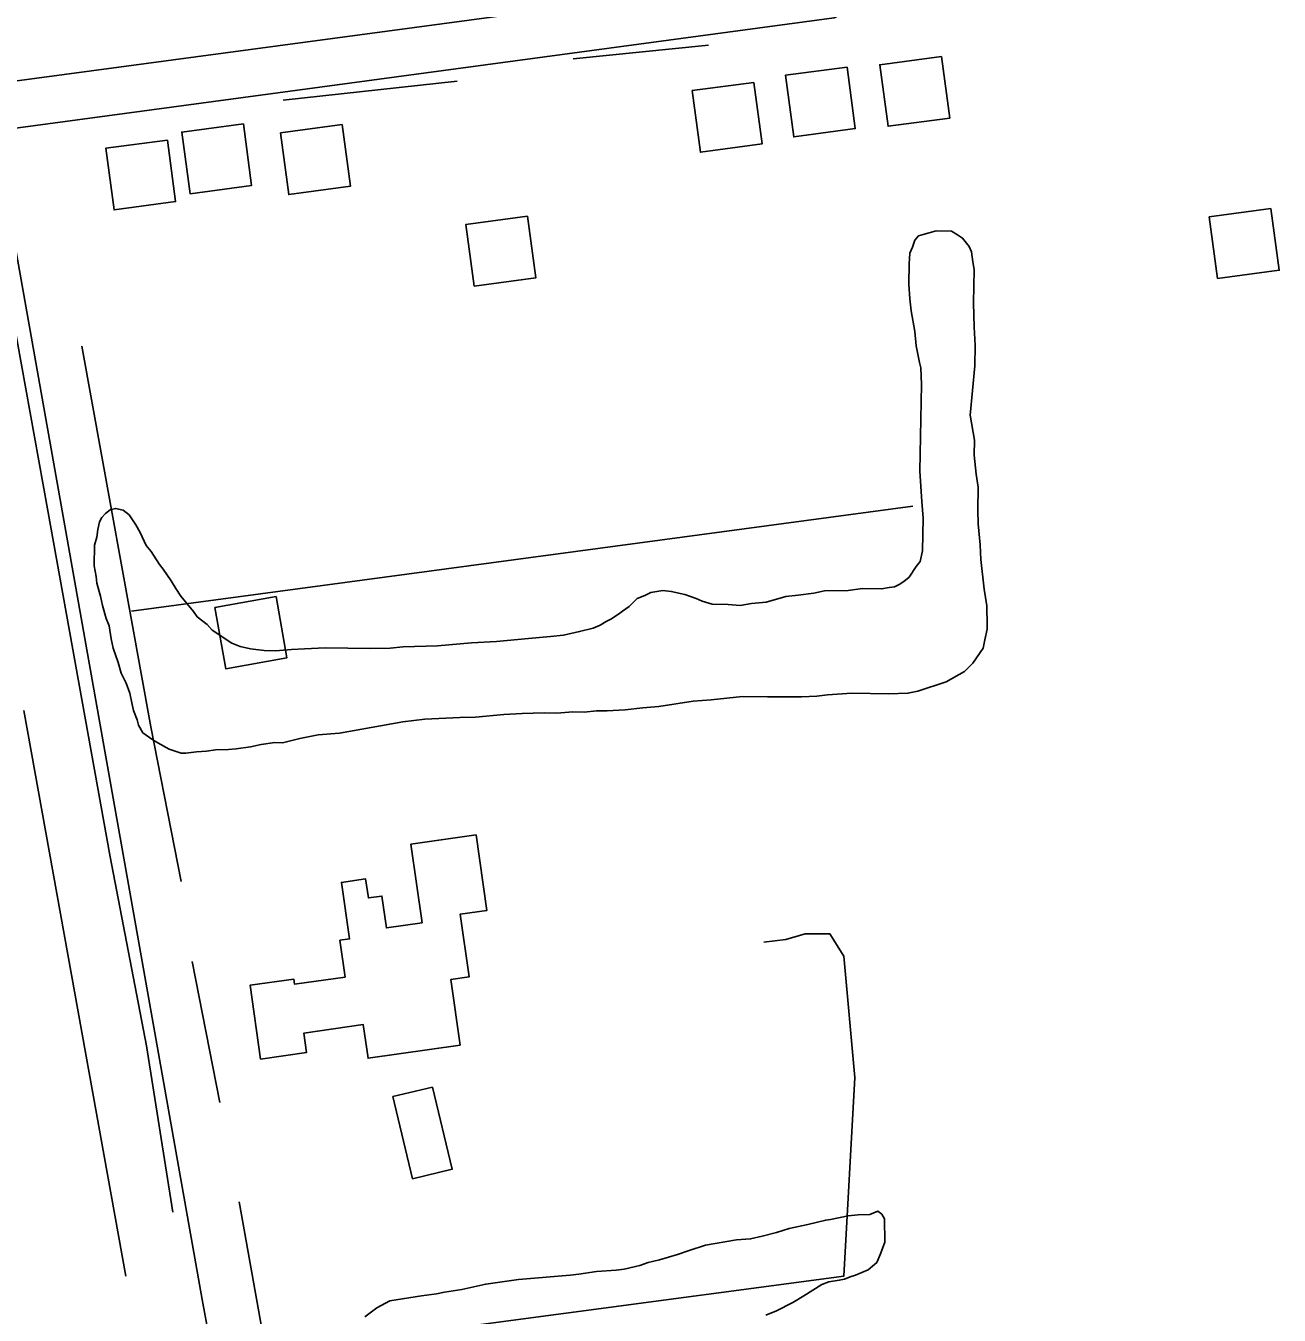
# Model space of a CAD drawing. Extents: x 3161564 to 3199464, y 849354 to 874788.
# Drawn here: x 3172017 to 3172823, y 863303 to 864133 of the extents above; entities that cross this region are included whole.
import ezdxf

# ---------------------------------------------------------------- set-up
doc = ezdxf.new("R2010")
doc.units = 0
for name, color, linetype in [('V-BLDG-OTLN', 7, 'Continuous'), ('V-ROAD-CNTR', 7, 'Continuous'), ('V-SITE-VEGE', 7, 'Continuous'), ('V-TOPO-SHOR', 7, 'Continuous')]:
    doc.layers.add(name, color=color, linetype=linetype)

msp = doc.modelspace()

# ---------------------------------------------------------------- linework, layer by layer
at = {"layer": 'V-BLDG-OTLN'}
for points in [[(3172545.43, 864106.36), (3172505.78, 864101.03), (3172511.11, 864061.38), (3172550.76, 864066.71)], [(3172606.15, 864113.18), (3172566.5, 864107.85), (3172571.83, 864068.21), (3172611.48, 864073.54)], [(3172485.44, 864096.5), (3172445.79, 864091.17), (3172451.13, 864051.52), (3172490.77, 864056.85)], [(3172157.04, 864069.8), (3172117.4, 864064.47), (3172122.73, 864024.83), (3172162.37, 864030.16)], [(3172220.6, 864069.28), (3172180.95, 864063.95), (3172186.28, 864024.31), (3172225.93, 864029.64)], [(3172108.15, 864059.4), (3172068.51, 864054.07), (3172073.84, 864014.42), (3172113.48, 864019.75)], [(3172818.14, 864015.29), (3172778.49, 864009.96), (3172783.82, 863970.31), (3172823.47, 863975.64)], [(3172339.91, 864010.42), (3172300.27, 864005.09), (3172305.6, 863965.45), (3172345.24, 863970.78)], [(3172138.71, 863758.57), (3172145.7, 863719.19), (3172185.08, 863726.18), (3172178.09, 863765.56)], [(3172306.82, 863612.27), (3172313.77, 863563.67), (3172296.5, 863561.2), (3172302.27, 863520.86), (3172290.45, 863519.17), (3172296.48, 863476.95), (3172237.27, 863468.49), (3172234.18, 863490.16), (3172195.99, 863484.71), (3172197.77, 863472.23), (3172168.12, 863467.99), (3172161.34, 863515.47), (3172189.49, 863519.49), (3172189.97, 863516.11), (3172222.53, 863520.76), (3172219.15, 863544.41), (3172225.34, 863545.29), (3172220.14, 863581.7), (3172235.72, 863583.93), (3172237.48, 863571.63), (3172246.2, 863572.88), (3172249.12, 863552.42), (3172272.02, 863555.7), (3172264.79, 863606.27)], [(3172278.77, 863449.99), (3172291.48, 863397.1), (3172265.92, 863390.96), (3172253.22, 863443.85)]]:
    msp.add_lwpolyline(points, close=True, dxfattribs=at)
at = {"layer": 'V-ROAD-CNTR'}
for points in [[(3171992.77, 864064.73), (3172537.1, 864137.92), (3172564.6, 864152.86), (3172571.61, 864178.99), (3172565.15, 864207.18), (3172543.47, 864305.27), (3172532.75, 864336.7), (3172513.29, 864352.13), (3172486.56, 864370.09), (3172440.01, 864394.2), (3172432.88, 864408.44), (3172422.05, 864469.41), (3172417.9, 864597.73)], [(3171988.77, 864094.46), (3172527.63, 864166.92), (3172538.96, 864173.08), (3172540.7, 864179.56), (3172535.88, 864200.59), (3172514.54, 864297.17), (3172507.2, 864318.67), (3172495.58, 864327.89), (3172471.25, 864344.24), (3172417.55, 864372.05), (3172404.1, 864398.9), (3172392.13, 864466.28), (3172388.01, 864593.98)], [(3171958.31, 864282.7), (3172130.44, 863313.19)], [(3172111.67, 863369.37), (3172094.72, 863476.54), (3172071.39, 863598.01), (3172031.02, 863822.09), (3171986.13, 864069.07), (3171985.99, 864069.86)]]:
    msp.add_lwpolyline(points, dxfattribs=at)
msp.add_arc((3179641.16, 864693.96), 7636.58, 190.416962, 195.495281, dxfattribs=at)
at = {"layer": 'V-SITE-VEGE'}
for points in [[(3172593.5, 863826.78), (3172592.36, 863846.34), (3172593.29, 863901.99), (3172592.99, 863912.73), (3172592.07, 863916.17), (3172589.81, 863926.95), (3172588.99, 863936.24), (3172586.77, 863949.46), (3172585.92, 863957.29), (3172585.1, 863966.58), (3172585.32, 863979.76), (3172585.92, 863986.59), (3172587.45, 863990.47), (3172588.99, 863994.84), (3172591.48, 863997.73), (3172594.43, 863998.65), (3172598.35, 863999.56), (3172602.76, 864000.96), (3172612.53, 864000.79), (3172616.39, 863998.29), (3172619.78, 863996.28), (3172624.08, 863990.83), (3172625.49, 863987.39), (3172626.36, 863981.03), (3172627.25, 863976.13), (3172626.89, 863954.65), (3172627.12, 863939.02), (3172627.9, 863927.29), (3172627.68, 863914.11), (3172624.71, 863882.42), (3172627.37, 863866.26), (3172627.21, 863856.5), (3172628.47, 863844.26), (3172629.79, 863835.94), (3172629.55, 863821.3), (3172629.89, 863812.5), (3172631.12, 863798.81), (3172631.46, 863789.52), (3172633.58, 863770.44), (3172635.35, 863759.67), (3172635.31, 863757.23), (3172635.67, 863749.41), (3172635.59, 863744.53), (3172634.01, 863737.72), (3172632.94, 863732.37), (3172626.43, 863722.71), (3172620.97, 863717.43), (3172609.14, 863710.79), (3172590.97, 863704.75), (3172584.61, 863703.39), (3172572.39, 863703.1), (3172548.47, 863703.5), (3172532.82, 863702.3), (3172525.97, 863701.44), (3172516.2, 863701.11), (3172494.22, 863700.99), (3172478.12, 863701.26), (3172458.06, 863699.16), (3172446.33, 863698.38), (3172424.29, 863694.84), (3172414.03, 863694.03), (3172402.77, 863692.76), (3172391.04, 863691.98), (3172384.21, 863692.09), (3172376.38, 863691.25), (3172369.06, 863691.37), (3172358.79, 863690.56), (3172350.49, 863690.7), (3172336.32, 863690.45), (3172324.59, 863689.67), (3172306.49, 863688.02), (3172296.24, 863687.7), (3172273.75, 863686.61), (3172259.56, 863684.9), (3172218.92, 863677.77), (3172205.22, 863676.53), (3172193.47, 863674.28), (3172182.19, 863671.54), (3172177.31, 863671.62), (3172168.49, 863670.31), (3172161.64, 863668.96), (3172152.34, 863667.65), (3172147.45, 863667.24), (3172139.14, 863666.89), (3172133.26, 863666.01), (3172126.91, 863665.63), (3172120.06, 863664.77), (3172117.13, 863664.82)], [(3172117.13, 863664.82), (3172113.73, 863665.85), (3172109.36, 863667.39), (3172102.1, 863671.42), (3172098.72, 863673.43), (3172092.45, 863677.93), (3172089.6, 863682.86), (3172088.68, 863686.29), (3172086.34, 863692.19), (3172085.43, 863696.11), (3172084.08, 863703.46), (3172081.75, 863709.85), (3172078.44, 863716.25), (3172076.6, 863723.12), (3172073.34, 863732.45), (3172071.97, 863738.33), (3172070.65, 863746.66), (3172068.77, 863751.57), (3172066.47, 863759.91), (3172065.11, 863765.79), (3172062.8, 863774.13), (3172062.39, 863778.53), (3172061.04, 863785.39), (3172061.26, 863798.57), (3172062.81, 863803.92), (3172063.38, 863808.79), (3172064.44, 863813.66), (3172065.96, 863816.56), (3172068.44, 863818.96), (3172071.4, 863821.36), (3172074.84, 863822.28), (3172079.71, 863821.22), (3172083.56, 863818.22), (3172087.85, 863811.8), (3172090.7, 863806.87), (3172094.46, 863798.51), (3172097.81, 863794.55), (3172103.04, 863786.15), (3172105.44, 863783.19), (3172110.68, 863775.77), (3172113.53, 863770.84), (3172116.87, 863765.9), (3172125, 863756), (3172127.39, 863752.54), (3172133.65, 863747.56), (3172137.01, 863744.08), (3172149.56, 863735.57), (3172154.9, 863733.53), (3172161.71, 863731.95), (3172170.48, 863730.82), (3172177.81, 863730.7), (3172188.08, 863731.51), (3172196.38, 863731.86), (3172209.58, 863732.61), (3172238.87, 863732.12), (3172251.57, 863732.4), (3172259.89, 863733.24), (3172281.87, 863733.84), (3172303.88, 863735.92), (3172320, 863736.63), (3172340.55, 863738.72), (3172354.73, 863739.95), (3172363.05, 863740.79), (3172373.34, 863743.06), (3172382.17, 863745.35), (3172386.59, 863747.23), (3172390.54, 863749.61), (3172393.49, 863751.02), (3172398.43, 863754.36), (3172400.9, 863756.27), (3172405.35, 863759.13), (3172410.32, 863764.41), (3172415.23, 863766.29), (3172419.17, 863768.17), (3172427.01, 863769.5), (3172432.37, 863768.93), (3172441.12, 863766.83), (3172448.4, 863764.26), (3172452.29, 863762.73), (3172458.6, 863760.68), (3172468.85, 863760.5), (3172476.65, 863759.89), (3172484, 863761.23), (3172493.29, 863762.05), (3172506.05, 863765.74), (3172513.88, 863766.59), (3172524.15, 863767.88), (3172531.01, 863769.23), (3172546.15, 863769.47), (3172555.45, 863770.78), (3172567.66, 863770.57), (3172572.56, 863771.46), (3172575.98, 863771.9), (3172578.94, 863773.31), (3172581.9, 863775.22), (3172585.36, 863778.09), (3172589.87, 863784.85), (3172592.37, 863788.23), (3172593.95, 863795.03), (3172594.3, 863816.03), (3172593.5, 863826.78)], [(3172235.1, 863302.19), (3172242.98, 863307.99), (3172251.21, 863312.31), (3172271.66, 863315.68), (3172281.33, 863317), (3172286.54, 863318.03), (3172297.7, 863319.69), (3172312.96, 863323.15), (3172334.15, 863326.14), (3172367.21, 863328.92), (3172372.78, 863329.57), (3172384.31, 863331.24), (3172396.93, 863332.14), (3172402.14, 863332.8), (3172412.19, 863335.22), (3172417.42, 863336.99), (3172424.86, 863338.72), (3172436.42, 863342.24), (3172443.88, 863344.71), (3172454.32, 863348.25), (3172474.41, 863351.62), (3172483.32, 863352.22), (3172490.77, 863353.95), (3172500.08, 863356.39), (3172508.28, 863358.85), (3172520.2, 863361.62), (3172531.74, 863364.39), (3172534.71, 863364.72), (3172546.25, 863367.12), (3172552.57, 863367.75), (3172559.99, 863368), (3172565.22, 863370.14), (3172567.78, 863368.24), (3172569.59, 863365.25), (3172569.7, 863350.04), (3172566.99, 863342.66), (3172564.67, 863337.14), (3172559.03, 863332.41), (3172550.81, 863328.84), (3172547.45, 863327.78), (3172543.72, 863326.36), (3172540.37, 863325.68), (3172533.68, 863324.67), (3172529.19, 863322.89), (3172517.58, 863315.67), (3172510.46, 863311.34), (3172499.98, 863305.95), (3172493.26, 863303.09)]]:
    msp.add_lwpolyline(points, dxfattribs=at)
at = {"layer": 'V-TOPO-SHOR'}
for p, q in [((3172369.24, 864111.59), (3172456.28, 864120.47)), ((3172182.72, 864084.94), (3172294.63, 864097.37)), ((3172085.02, 863756.31), (3172587.73, 863823.81)), ((3172081.47, 863328.21), (3172015.74, 863692.36)), ((3172124.1, 863530.71), (3172141.87, 863440.12))]:
    msp.add_line(p, q, dxfattribs=at)
for points in [[(3172117, 863582.23), (3172097.46, 863681.71), (3172053.05, 863926.84)], [(3172154.3, 863376.17), (3172170.29, 863287.35), (3172182.72, 863280.25), (3172543.32, 863328.21), (3172550.43, 863456.11), (3172543.32, 863534.27), (3172534.44, 863548.48), (3172518.45, 863548.48), (3172506.02, 863544.93), (3172491.81, 863543.15)]]:
    msp.add_lwpolyline(points, dxfattribs=at)

doc.saveas('drawing.dxf')
